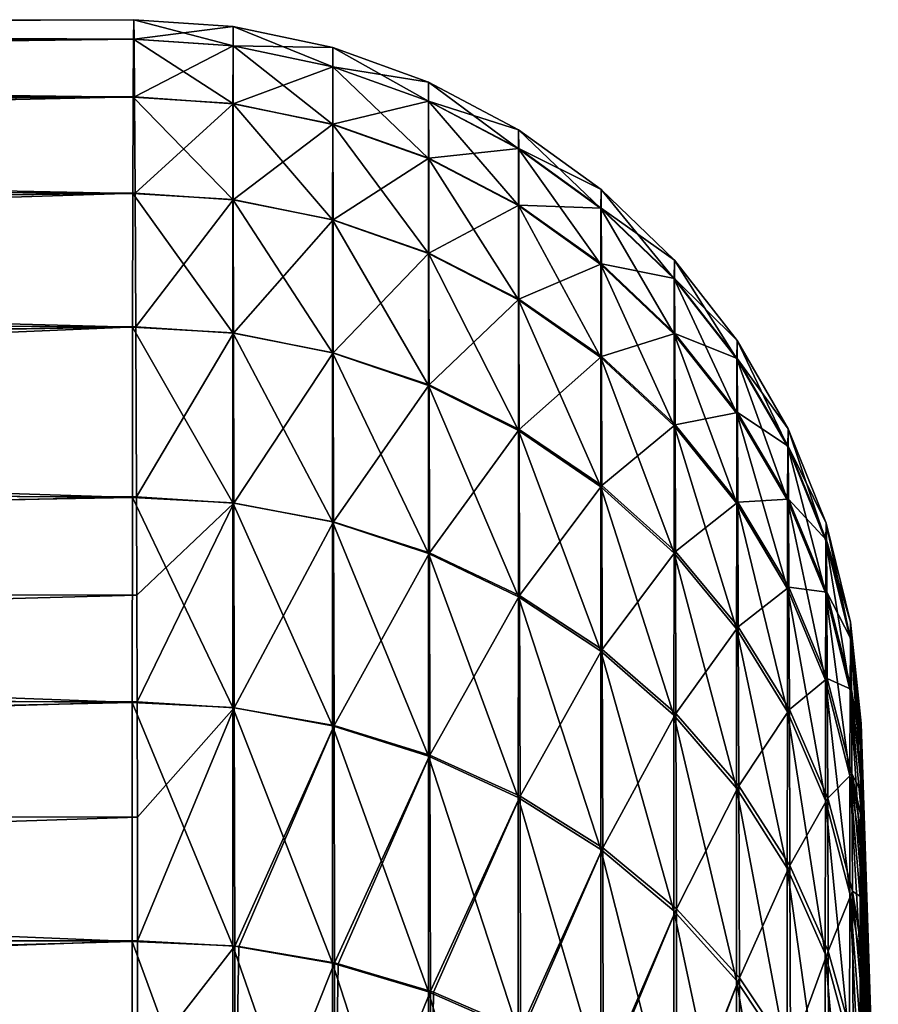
# Model space of a CAD drawing. Header units: metres. Extents: x -22 to 73, y -229 to 22.
# Tile 447 of 447: x 68.73 to 72.27, y 16.94 to 21. Entities that reach past the tile are written whole.
import ezdxf

# ---------------------------------------------------------------- set-up
doc = ezdxf.new("R2010")
doc.units = ezdxf.units.M
doc.layers.add('solid_509500_SW0001', color=7, linetype='CONTINUOUS')

msp = doc.modelspace()

# ---------------------------------------------------------------- linework, layer by layer
at = {"layer": 'solid_509500_SW0001'}
for points in [[(53.799999, 20.996801, 67.633499), (69.199005, 21, 67.996422), (69.197578, 20.919744, 66.165794)], [(53.799999, 20.945127, 69.517113), (69.200699, 20.920357, 69.827202), (69.199005, 21, 67.996422)], [(53.799999, 20.992102, 68.57589), (53.799999, 20.945127, 69.517113), (69.199005, 21, 67.996422)], [(53.799999, 20.996801, 67.633499), (53.799999, 20.992102, 68.57589), (69.199005, 21, 67.996422)], [(53.799999, 20.959217, 66.691849), (53.799999, 20.996801, 67.633499), (69.197578, 20.919744, 66.165794)], [(69.608429, 20.892332, 66.176781), (69.197578, 20.919744, 66.165794), (69.199005, 21, 67.996422)], [(69.608574, 20.97191, 68.004471), (69.199005, 21, 67.996422), (69.200699, 20.920357, 69.827202)], [(69.608429, 20.892332, 66.176781), (69.199005, 21, 67.996422), (69.608574, 20.97191, 68.004471)], [(53.799999, 20.879421, 65.752838), (53.799999, 20.959217, 66.691849), (69.197578, 20.919744, 66.165794)], [(69.608574, 20.97191, 68.004471), (69.200699, 20.920357, 69.827202), (69.608788, 20.891941, 69.832047)], [(69.608429, 20.892332, 66.176781), (69.608574, 20.97191, 68.004471), (70.019363, 20.806147, 66.18396)], [(69.608574, 20.97191, 68.004471), (70.019539, 20.885607, 68.004044), (70.019363, 20.806147, 66.18396)], [(69.608574, 20.97191, 68.004471), (69.608788, 20.891941, 69.832047), (70.019539, 20.885607, 68.004044)], [(53.799999, 20.945127, 69.517113), (53.799999, 20.855972, 70.455284), (69.200699, 20.920357, 69.827202)], [(53.799999, 20.724815, 71.388512), (69.202698, 20.681398, 71.644135), (69.200699, 20.920357, 69.827202)], [(53.799999, 20.855972, 70.455284), (53.799999, 20.724815, 71.388512), (69.200699, 20.920357, 69.827202)], [(53.799999, 20.879421, 65.752838), (69.197578, 20.919744, 66.165794), (69.196388, 20.680229, 64.349236)], [(69.608337, 20.653782, 64.362892), (69.196388, 20.680229, 64.349236), (69.197578, 20.919744, 66.165794)], [(69.608337, 20.653782, 64.362892), (69.197578, 20.919744, 66.165794), (69.608429, 20.892332, 66.176781)], [(69.608788, 20.891941, 69.832047), (69.200699, 20.920357, 69.827202), (69.202698, 20.681398, 71.644135)], [(53.799999, 20.75758, 64.818344), (53.799999, 20.879421, 65.752838), (69.196388, 20.680229, 64.349236)], [(69.608788, 20.891941, 69.832047), (69.202698, 20.681398, 71.644135), (69.609116, 20.653049, 71.645653)], [(69.608337, 20.653782, 64.362892), (69.608429, 20.892332, 66.176781), (70.019241, 20.568411, 64.37764)], [(69.608429, 20.892332, 66.176781), (70.019363, 20.806147, 66.18396), (70.019241, 20.568411, 64.37764)], [(69.608788, 20.891941, 69.832047), (70.019798, 20.806215, 69.824043), (70.019539, 20.885607, 68.004044)], [(69.608788, 20.891941, 69.832047), (69.609116, 20.653049, 71.645653), (70.019798, 20.806215, 69.824043)], [(70.019363, 20.806147, 66.18396), (70.019539, 20.885607, 68.004044), (70.4142, 20.663645, 66.19606)], [(70.019539, 20.885607, 68.004044), (70.414429, 20.742765, 68.003616), (70.4142, 20.663645, 66.19606)], [(70.019539, 20.885607, 68.004044), (70.019798, 20.806215, 69.824043), (70.414429, 20.742765, 68.003616)], [(69.609116, 20.653049, 71.645653), (70.020164, 20.56859, 71.630165), (70.019798, 20.806215, 69.824043)], [(70.019241, 20.568411, 64.37764), (70.019363, 20.806147, 66.18396), (70.414024, 20.42737, 64.402199)], [(70.019363, 20.806147, 66.18396), (70.4142, 20.663645, 66.19606), (70.414024, 20.42737, 64.402199)], [(70.019798, 20.806215, 69.824043), (70.414749, 20.664156, 69.811119), (70.414429, 20.742765, 68.003616)], [(70.019798, 20.806215, 69.824043), (70.020164, 20.56859, 71.630165), (70.414749, 20.664156, 69.811119)], [(53.799999, 20.593933, 63.890266), (53.799999, 20.75758, 64.818344), (69.196388, 20.680229, 64.349236)], [(53.799999, 20.724815, 71.388512), (53.799999, 20.551922, 72.314919), (69.202698, 20.681398, 71.644135)], [(70.4142, 20.663645, 66.19606), (70.414429, 20.742765, 68.003616), (70.785187, 20.467615, 66.212852)], [(70.414429, 20.742765, 68.003616), (70.785507, 20.546181, 68.003204), (70.785187, 20.467615, 66.212852)], [(70.414429, 20.742765, 68.003616), (70.414749, 20.664156, 69.811119), (70.785507, 20.546181, 68.003204)], [(53.799999, 20.337639, 73.232628), (69.205025, 20.284945, 73.433327), (69.202698, 20.681398, 71.644135)], [(53.799999, 20.551922, 72.314919), (53.799999, 20.337639, 73.232628), (69.202698, 20.681398, 71.644135)], [(53.799999, 20.593933, 63.890266), (69.196388, 20.680229, 64.349236), (69.195404, 20.2833, 62.560539)], [(69.608269, 20.258062, 62.576637), (69.195404, 20.2833, 62.560539), (69.196388, 20.680229, 64.349236)], [(69.608269, 20.258062, 62.576637), (69.196388, 20.680229, 64.349236), (69.608337, 20.653782, 64.362892)], [(69.609116, 20.653049, 71.645653), (69.202698, 20.681398, 71.644135), (69.205025, 20.284945, 73.433327)], [(69.609116, 20.653049, 71.645653), (69.205025, 20.284945, 73.433327), (69.609612, 20.257059, 73.431511)], [(69.608269, 20.258062, 62.576637), (69.608337, 20.653782, 64.362892), (70.01915, 20.174191, 62.598846)], [(69.608337, 20.653782, 64.362892), (70.019241, 20.568411, 64.37764), (70.01915, 20.174191, 62.598846)], [(69.609116, 20.653049, 71.645653), (69.609612, 20.257059, 73.431511), (70.020164, 20.56859, 71.630165)], [(70.020164, 20.56859, 71.630165), (70.415199, 20.428434, 71.604866), (70.414749, 20.664156, 69.811119)], [(70.414024, 20.42737, 64.402199), (70.4142, 20.663645, 66.19606), (70.784943, 20.233421, 64.436089)], [(70.4142, 20.663645, 66.19606), (70.785187, 20.467615, 66.212852), (70.784943, 20.233421, 64.436089)], [(70.414749, 20.664156, 69.811119), (70.785919, 20.46855, 69.793526), (70.785507, 20.546181, 68.003204)], [(70.414749, 20.664156, 69.811119), (70.415199, 20.428434, 71.604866), (70.785919, 20.46855, 69.793526)], [(53.799999, 20.388813, 62.970459), (53.799999, 20.593933, 63.890266), (69.195404, 20.2833, 62.560539)], [(69.609612, 20.257059, 73.431511), (70.020706, 20.17454, 73.408707), (70.020164, 20.56859, 71.630165)], [(70.01915, 20.174191, 62.598846), (70.019241, 20.568411, 64.37764), (70.413895, 20.035717, 62.635685)], [(70.019241, 20.568411, 64.37764), (70.414024, 20.42737, 64.402199), (70.413895, 20.035717, 62.635685)], [(70.020164, 20.56859, 71.630165), (70.020706, 20.17454, 73.408707), (70.415199, 20.428434, 71.604866)], [(70.785187, 20.467615, 66.212852), (70.785507, 20.546181, 68.003204), (71.125076, 20.221901, 66.234009)], [(70.785507, 20.546181, 68.003204), (71.125496, 20.299709, 68.002808), (71.125076, 20.221901, 66.234009)], [(70.785507, 20.546181, 68.003204), (70.785919, 20.46855, 69.793526), (71.125496, 20.299709, 68.002808)], [(70.415199, 20.428434, 71.604866), (70.786476, 20.235327, 71.570259), (70.785919, 20.46855, 69.793526)], [(70.784943, 20.233421, 64.436089), (70.785187, 20.467615, 66.212852), (71.124741, 19.990368, 64.478645)], [(70.785187, 20.467615, 66.212852), (71.125076, 20.221901, 66.234009), (71.124741, 19.990368, 64.478645)], [(70.785919, 20.46855, 69.793526), (71.12603, 20.223228, 69.771606), (71.125496, 20.299709, 68.002808)], [(70.785919, 20.46855, 69.793526), (70.786476, 20.235327, 71.570259), (71.12603, 20.223228, 69.771606)], [(70.020706, 20.17454, 73.408707), (70.415825, 20.03738, 73.371269), (70.415199, 20.428434, 71.604866)], [(70.413895, 20.035717, 62.635685), (70.414024, 20.42737, 64.402199), (70.78476, 19.84536, 62.686424)], [(70.414024, 20.42737, 64.402199), (70.784943, 20.233421, 64.436089), (70.78476, 19.84536, 62.686424)], [(70.415199, 20.428434, 71.604866), (70.415825, 20.03738, 73.371269), (70.786476, 20.235327, 71.570259)], [(53.799999, 20.142633, 62.060783), (53.799999, 20.388813, 62.970459), (69.195404, 20.2833, 62.560539)], [(53.799999, 20.337639, 73.232628), (53.799999, 20.082399, 74.139809), (69.205025, 20.284945, 73.433327)], [(71.125076, 20.221901, 66.234009), (71.125496, 20.299709, 68.002808), (71.427193, 19.931316, 66.259117)], [(71.125496, 20.299709, 68.002808), (71.427742, 20.008179, 68.002441), (71.427193, 19.931316, 66.259117)], [(71.125496, 20.299709, 68.002808), (71.12603, 20.223228, 69.771606), (71.427742, 20.008179, 68.002441)], [(53.799999, 19.786716, 75.034615), (69.207703, 19.734011, 75.181145), (69.205025, 20.284945, 73.433327)], [(53.799999, 20.082399, 74.139809), (53.799999, 19.786716, 75.034615), (69.205025, 20.284945, 73.433327)], [(53.799999, 20.142633, 62.060783), (69.195404, 20.2833, 62.560539), (69.194595, 19.731981, 60.813282)], [(69.608223, 19.70817, 60.831635), (69.194595, 19.731981, 60.813282), (69.195404, 20.2833, 62.560539)], [(69.608223, 19.70817, 60.831635), (69.195404, 20.2833, 62.560539), (69.608269, 20.258062, 62.576637)], [(69.609612, 20.257059, 73.431511), (69.205025, 20.284945, 73.433327), (69.207703, 19.734011, 75.181145)], [(69.609612, 20.257059, 73.431511), (69.207703, 19.734011, 75.181145), (69.61039, 19.706978, 75.176041)], [(69.608223, 19.70817, 60.831635), (69.608269, 20.258062, 62.576637), (70.019089, 19.626469, 60.861149)], [(69.608269, 20.258062, 62.576637), (70.01915, 20.174191, 62.598846), (70.019089, 19.626469, 60.861149)], [(69.609612, 20.257059, 73.431511), (69.61039, 19.706978, 75.176041), (70.020706, 20.17454, 73.408707)], [(70.415825, 20.03738, 73.371269), (70.787216, 19.84827, 73.319946), (70.786476, 20.235327, 71.570259)], [(70.78476, 19.84536, 62.686424), (70.784943, 20.233421, 64.436089), (71.124481, 19.606844, 62.750076)], [(70.784943, 20.233421, 64.436089), (71.124741, 19.990368, 64.478645), (71.124481, 19.606844, 62.750076)], [(70.786476, 20.235327, 71.570259), (71.126717, 19.993053, 71.527008), (71.12603, 20.223228, 69.771606)], [(70.786476, 20.235327, 71.570259), (70.787216, 19.84827, 73.319946), (71.126717, 19.993053, 71.527008)], [(71.124741, 19.990368, 64.478645), (71.125076, 20.221901, 66.234009), (71.426758, 19.702969, 64.529045)], [(71.125076, 20.221901, 66.234009), (71.427193, 19.931316, 66.259117), (71.426758, 19.702969, 64.529045)], [(71.12603, 20.223228, 69.771606), (71.428421, 19.932999, 69.745796), (71.427742, 20.008179, 68.002441)], [(71.12603, 20.223228, 69.771606), (71.126717, 19.993053, 71.527008), (71.428421, 19.932999, 69.745796)], [(53.799999, 19.85589, 61.163067), (53.799999, 20.142633, 62.060783), (69.194595, 19.731981, 60.813282)], [(69.61039, 19.706978, 75.176041), (70.021538, 19.627039, 75.146133), (70.020706, 20.17454, 73.408707)], [(70.019089, 19.626469, 60.861149), (70.01915, 20.174191, 62.598846), (70.413795, 19.491652, 60.909988)], [(70.01915, 20.174191, 62.598846), (70.413895, 20.035717, 62.635685), (70.413795, 19.491652, 60.909988)], [(70.020706, 20.17454, 73.408707), (70.021538, 19.627039, 75.146133), (70.415825, 20.03738, 73.371269)], [(70.021538, 19.627039, 75.146133), (70.41674, 19.493933, 75.096901), (70.415825, 20.03738, 73.371269)], [(70.413795, 19.491652, 60.909988), (70.413895, 20.035717, 62.635685), (70.784615, 19.30636, 60.9772)], [(70.413895, 20.035717, 62.635685), (70.78476, 19.84536, 62.686424), (70.784615, 19.30636, 60.9772)], [(70.415825, 20.03738, 73.371269), (70.41674, 19.493933, 75.096901), (70.787216, 19.84827, 73.319946)], [(70.787216, 19.84827, 73.319946), (71.127617, 19.610912, 73.25573), (71.126717, 19.993053, 71.527008)], [(71.124481, 19.606844, 62.750076), (71.124741, 19.990368, 64.478645), (71.426407, 19.324846, 62.82539)], [(71.124741, 19.990368, 64.478645), (71.426758, 19.702969, 64.529045), (71.426407, 19.324846, 62.82539)], [(71.126717, 19.993053, 71.527008), (71.429268, 19.70636, 71.475975), (71.428421, 19.932999, 69.745796)], [(71.126717, 19.993053, 71.527008), (71.127617, 19.610912, 73.25573), (71.429268, 19.70636, 71.475975)], [(71.427193, 19.931316, 66.259117), (71.427742, 20.008179, 68.002441), (71.685623, 19.601555, 66.287674)], [(71.427742, 20.008179, 68.002441), (71.686317, 19.677299, 68.002113), (71.685623, 19.601555, 66.287674)], [(71.427742, 20.008179, 68.002441), (71.428421, 19.932999, 69.745796), (71.686317, 19.677299, 68.002113)], [(71.426758, 19.702969, 64.529045), (71.427193, 19.931316, 66.259117), (71.685066, 19.376858, 64.586281)], [(71.427193, 19.931316, 66.259117), (71.685623, 19.601555, 66.287674), (71.685066, 19.376858, 64.586281)], [(71.428421, 19.932999, 69.745796), (71.687157, 19.603544, 69.716599), (71.686317, 19.677299, 68.002113)], [(71.428421, 19.932999, 69.745796), (71.429268, 19.70636, 71.475975), (71.687157, 19.603544, 69.716599)], [(53.799999, 19.52916, 60.279121), (53.799999, 19.85589, 61.163067), (69.194595, 19.731981, 60.813282)], [(70.41674, 19.493933, 75.096901), (70.788254, 19.310266, 75.029297), (70.787216, 19.84827, 73.319946)], [(70.784615, 19.30636, 60.9772), (70.78476, 19.84536, 62.686424), (71.124275, 19.074226, 61.061462)], [(70.78476, 19.84536, 62.686424), (71.124481, 19.606844, 62.750076), (71.124275, 19.074226, 61.061462)], [(70.787216, 19.84827, 73.319946), (70.788254, 19.310266, 75.029297), (71.127617, 19.610912, 73.25573)], [(53.799999, 19.786716, 75.034615), (53.799999, 19.451185, 75.91526), (69.207703, 19.734011, 75.181145)], [(53.799999, 19.076483, 76.779968), (69.21067, 19.032829, 76.874199), (69.207703, 19.734011, 75.181145)], [(53.799999, 19.451185, 75.91526), (53.799999, 19.076483, 76.779968), (69.207703, 19.734011, 75.181145)], [(53.799999, 19.52916, 60.279121), (69.194595, 19.731981, 60.813282), (69.193947, 19.030495, 59.120796)], [(69.608185, 19.008276, 59.141148), (69.193947, 19.030495, 59.120796), (69.194595, 19.731981, 60.813282)], [(69.608185, 19.008276, 59.141148), (69.194595, 19.731981, 60.813282), (69.608223, 19.70817, 60.831635)], [(69.61039, 19.706978, 75.176041), (69.207703, 19.734011, 75.181145), (69.21067, 19.032829, 76.874199)], [(69.61039, 19.706978, 75.176041), (69.21067, 19.032829, 76.874199), (69.611649, 19.006975, 76.865944)], [(69.608185, 19.008276, 59.141148), (69.608223, 19.70817, 60.831635), (70.019035, 18.929394, 59.177742)], [(69.608223, 19.70817, 60.831635), (70.019089, 19.626469, 60.861149), (70.019035, 18.929394, 59.177742)], [(69.61039, 19.706978, 75.176041), (69.611649, 19.006975, 76.865944), (70.021538, 19.627039, 75.146133)], [(71.127617, 19.610912, 73.25573), (71.430344, 19.32996, 73.179893), (71.429268, 19.70636, 71.475975)], [(71.426407, 19.324846, 62.82539), (71.426758, 19.702969, 64.529045), (71.684616, 19.00489, 62.910889)], [(71.426758, 19.702969, 64.529045), (71.685066, 19.376858, 64.586281), (71.684616, 19.00489, 62.910889)], [(71.429268, 19.70636, 71.475975), (71.688194, 19.380863, 71.418144), (71.687157, 19.603544, 69.716599)], [(71.429268, 19.70636, 71.475975), (71.430344, 19.32996, 73.179893), (71.688194, 19.380863, 71.418144)], [(71.685623, 19.601555, 66.287674), (71.686317, 19.677299, 68.002113), (71.895309, 19.239077, 66.319122)], [(71.686317, 19.677299, 68.002113), (71.896156, 19.313557, 68.001816), (71.895309, 19.239077, 66.319122)], [(71.686317, 19.677299, 68.002113), (71.687157, 19.603544, 69.716599), (71.896156, 19.313557, 68.001816)], [(69.611649, 19.006975, 76.865944), (70.022842, 18.930182, 76.829247), (70.021538, 19.627039, 75.146133)], [(70.019035, 18.929394, 59.177742), (70.019089, 19.626469, 60.861149), (70.413719, 18.799286, 59.238216)], [(70.019089, 19.626469, 60.861149), (70.413795, 19.491652, 60.909988), (70.413719, 18.799286, 59.238216)], [(70.021538, 19.627039, 75.146133), (70.022842, 18.930182, 76.829247), (70.41674, 19.493933, 75.096901)], [(70.788254, 19.310266, 75.029297), (71.128807, 19.079641, 74.944656), (71.127617, 19.610912, 73.25573)], [(71.127617, 19.610912, 73.25573), (71.128807, 19.079641, 74.944656), (71.430344, 19.32996, 73.179893)], [(71.124275, 19.074226, 61.061462), (71.124481, 19.606844, 62.750076), (71.426125, 18.799801, 61.161125)], [(71.124481, 19.606844, 62.750076), (71.426407, 19.324846, 62.82539), (71.426125, 18.799801, 61.161125)], [(71.685066, 19.376858, 64.586281), (71.685623, 19.601555, 66.287674), (71.894615, 19.018425, 64.649254)], [(71.685623, 19.601555, 66.287674), (71.895309, 19.239077, 66.319122), (71.894615, 19.018425, 64.649254)], [(71.687157, 19.603544, 69.716599), (71.897179, 19.241323, 69.684578), (71.896156, 19.313557, 68.001816)], [(71.687157, 19.603544, 69.716599), (71.688194, 19.380863, 71.418144), (71.897179, 19.241323, 69.684578)], [(53.799999, 19.163097, 59.410725), (53.799999, 19.52916, 60.279121), (69.193947, 19.030495, 59.120796)], [(70.022842, 18.930182, 76.829247), (70.418121, 18.802101, 76.768646), (70.41674, 19.493933, 75.096901)], [(70.413719, 18.799286, 59.238216), (70.413795, 19.491652, 60.909988), (70.7845, 18.620499, 59.321388)], [(70.413795, 19.491652, 60.909988), (70.784615, 19.30636, 60.9772), (70.7845, 18.620499, 59.321388)], [(70.41674, 19.493933, 75.096901), (70.418121, 18.802101, 76.768646), (70.788254, 19.310266, 75.029297)], [(71.430344, 19.32996, 73.179893), (71.689468, 19.010914, 73.09391), (71.688194, 19.380863, 71.418144)], [(71.684616, 19.00489, 62.910889), (71.685066, 19.376858, 64.586281), (71.894043, 18.653248, 63.004902)], [(71.685066, 19.376858, 64.586281), (71.894615, 19.018425, 64.649254), (71.894043, 18.653248, 63.004902)], [(71.688194, 19.380863, 71.418144), (71.898422, 19.02294, 71.354668), (71.897179, 19.241323, 69.684578)], [(71.688194, 19.380863, 71.418144), (71.689468, 19.010914, 73.09391), (71.898422, 19.02294, 71.354668)], [(71.128807, 19.079641, 74.944656), (71.431717, 18.806574, 74.844627), (71.430344, 19.32996, 73.179893)], [(71.426125, 18.799801, 61.161125), (71.426407, 19.324846, 62.82539), (71.68425, 18.488457, 61.274239)], [(71.426407, 19.324846, 62.82539), (71.684616, 19.00489, 62.910889), (71.68425, 18.488457, 61.274239)], [(71.430344, 19.32996, 73.179893), (71.431717, 18.806574, 74.844627), (71.689468, 19.010914, 73.09391)], [(70.418121, 18.802101, 76.768646), (70.789749, 18.62524, 76.685349), (70.788254, 19.310266, 75.029297)], [(70.7845, 18.620499, 59.321388), (70.784615, 19.30636, 60.9772), (71.124115, 18.39654, 59.425625)], [(70.784615, 19.30636, 60.9772), (71.124275, 19.074226, 61.061462), (71.124115, 18.39654, 59.425625)], [(70.788254, 19.310266, 75.029297), (70.789749, 18.62524, 76.685349), (71.128807, 19.079641, 74.944656)], [(71.895309, 19.239077, 66.319122), (71.896156, 19.313557, 68.001816), (72.052132, 18.850986, 66.352852)], [(71.896156, 19.313557, 68.001816), (72.053146, 18.924076, 68.001572), (72.052132, 18.850986, 66.352852)], [(71.896156, 19.313557, 68.001816), (71.897179, 19.241323, 69.684578), (72.053146, 18.924076, 68.001572)], [(71.894615, 19.018425, 64.649254), (71.895309, 19.239077, 66.319122), (72.051292, 18.634691, 64.716713)], [(71.895309, 19.239077, 66.319122), (72.052132, 18.850986, 66.352852), (72.051292, 18.634691, 64.716713)], [(71.897179, 19.241323, 69.684578), (72.054367, 18.853434, 69.650368), (72.053146, 18.924076, 68.001572)], [(71.897179, 19.241323, 69.684578), (71.898422, 19.02294, 71.354668), (72.054367, 18.853434, 69.650368)], [(53.799999, 18.758446, 58.559624), (53.799999, 19.163097, 59.410725), (69.193947, 19.030495, 59.120796)], [(53.799999, 19.076483, 76.779968), (53.799999, 18.663363, 77.626991), (69.21067, 19.032829, 76.874199)], [(70.789749, 18.62524, 76.685349), (71.13044, 18.403067, 76.580971), (71.128807, 19.079641, 74.944656)], [(71.124115, 18.39654, 59.425625), (71.124275, 19.074226, 61.061462), (71.425903, 18.131796, 59.548885)], [(71.124275, 19.074226, 61.061462), (71.426125, 18.799801, 61.161125), (71.425903, 18.131796, 59.548885)], [(71.128807, 19.079641, 74.944656), (71.13044, 18.403067, 76.580971), (71.431717, 18.806574, 74.844627)], [(53.799999, 18.663363, 77.626991), (69.212181, 18.627522, 77.696152), (69.21067, 19.032829, 76.874199)], [(53.799999, 18.758446, 58.559624), (69.193947, 19.030495, 59.120796), (69.193428, 18.184229, 57.49601)], [(69.608162, 18.163664, 57.518005), (69.193428, 18.184229, 57.49601), (69.193947, 19.030495, 59.120796)], [(69.608162, 18.163664, 57.518005), (69.193947, 19.030495, 59.120796), (69.608185, 19.008276, 59.141148)], [(69.611649, 19.006975, 76.865944), (69.21067, 19.032829, 76.874199), (69.212181, 18.627522, 77.696152)], [(69.611649, 19.006975, 76.865944), (69.212181, 18.627522, 77.696152), (69.2136, 18.186735, 78.499649)], [(69.611649, 19.006975, 76.865944), (69.2136, 18.186735, 78.499649), (69.613739, 18.162436, 78.488129)], [(69.608162, 18.163664, 57.518005), (69.608185, 19.008276, 59.141148), (70.019005, 18.08823, 57.561401)], [(69.608185, 19.008276, 59.141148), (70.019035, 18.929394, 59.177742), (70.019005, 18.08823, 57.561401)], [(69.611649, 19.006975, 76.865944), (69.613739, 18.162436, 78.488129), (70.022842, 18.930182, 76.829247)], [(71.431717, 18.806574, 74.844627), (71.691055, 18.496416, 74.731178), (71.689468, 19.010914, 73.09391)], [(71.68425, 18.488457, 61.274239), (71.684616, 19.00489, 62.910889), (71.893585, 18.146299, 61.398586)], [(71.684616, 19.00489, 62.910889), (71.894043, 18.653248, 63.004902), (71.893585, 18.146299, 61.398586)], [(71.689468, 19.010914, 73.09391), (71.899925, 18.660028, 72.999466), (71.898422, 19.02294, 71.354668)], [(71.689468, 19.010914, 73.09391), (71.691055, 18.496416, 74.731178), (71.899925, 18.660028, 72.999466)], [(71.894043, 18.653248, 63.004902), (71.894615, 19.018425, 64.649254), (72.050598, 18.276808, 63.105583)], [(71.894615, 19.018425, 64.649254), (72.051292, 18.634691, 64.716713), (72.050598, 18.276808, 63.105583)], [(71.898422, 19.02294, 71.354668), (72.055832, 18.639605, 71.286766), (72.054367, 18.853434, 69.650368)], [(71.898422, 19.02294, 71.354668), (71.899925, 18.660028, 72.999466), (72.055832, 18.639605, 71.286766)], [(69.613739, 18.162436, 78.488129), (70.024956, 18.089176, 78.44503), (70.022842, 18.930182, 76.829247)], [(70.019005, 18.08823, 57.561401), (70.019035, 18.929394, 59.177742), (70.413666, 17.963846, 57.633049)], [(70.019035, 18.929394, 59.177742), (70.413719, 18.799286, 59.238216), (70.413666, 17.963846, 57.633049)], [(70.022842, 18.930182, 76.829247), (70.024956, 18.089176, 78.44503), (70.418121, 18.802101, 76.768646)], [(72.052132, 18.850986, 66.352852), (72.053146, 18.924076, 68.001572), (72.153023, 18.444887, 66.388199)], [(72.053146, 18.924076, 68.001572), (72.154221, 18.516489, 68.001381), (72.153023, 18.444887, 66.388199)], [(72.053146, 18.924076, 68.001572), (72.054367, 18.853434, 69.650368), (72.154221, 18.516489, 68.001381)], [(72.051292, 18.634691, 64.716713), (72.052132, 18.850986, 66.352852), (72.152023, 18.233179, 64.787338)], [(72.052132, 18.850986, 66.352852), (72.153023, 18.444887, 66.388199), (72.152023, 18.233179, 64.787338)], [(72.054367, 18.853434, 69.650368), (72.155647, 18.447472, 69.614639), (72.154221, 18.516489, 68.001381)], [(72.054367, 18.853434, 69.650368), (72.055832, 18.639605, 71.286766), (72.155647, 18.447472, 69.614639)], [(70.024956, 18.089176, 78.44503), (70.420273, 17.966902, 78.373657), (70.418121, 18.802101, 76.768646)], [(70.413666, 17.963846, 57.633049), (70.413719, 18.799286, 59.238216), (70.784416, 17.79295, 57.731548)], [(70.413719, 18.799286, 59.238216), (70.7845, 18.620499, 59.321388), (70.784416, 17.79295, 57.731548)], [(70.418121, 18.802101, 76.768646), (70.420273, 17.966902, 78.373657), (70.789749, 18.62524, 76.685349)], [(71.13044, 18.403067, 76.580971), (71.433517, 18.139933, 76.457573), (71.431717, 18.806574, 74.844627)], [(71.425903, 18.131796, 59.548885), (71.426125, 18.799801, 61.161125), (71.68396, 17.831453, 59.688751)], [(71.426125, 18.799801, 61.161125), (71.68425, 18.488457, 61.274239), (71.68396, 17.831453, 59.688751)], [(71.431717, 18.806574, 74.844627), (71.433517, 18.139933, 76.457573), (71.691055, 18.496416, 74.731178)], [(53.799999, 18.316017, 57.727535), (53.799999, 18.758446, 58.559624), (69.193428, 18.184229, 57.49601)], [(53.799999, 18.663363, 77.626991), (53.799999, 18.212656, 78.45462), (69.212181, 18.627522, 77.696152)], [(71.691055, 18.496416, 74.731178), (71.901741, 18.155241, 74.606522), (71.899925, 18.660028, 72.999466)], [(71.893585, 18.146299, 61.398586), (71.894043, 18.653248, 63.004902), (72.050034, 17.780029, 61.531727)], [(71.894043, 18.653248, 63.004902), (72.050598, 18.276808, 63.105583), (72.050034, 17.780029, 61.531727)], [(71.899925, 18.660028, 72.999466), (72.057579, 18.284176, 72.898415), (72.055832, 18.639605, 71.286766)], [(71.899925, 18.660028, 72.999466), (71.901741, 18.155241, 74.606522), (72.057579, 18.284176, 72.898415)], [(72.050598, 18.276808, 63.105583), (72.051292, 18.634691, 64.716713), (72.151207, 17.882946, 63.21096)], [(72.051292, 18.634691, 64.716713), (72.152023, 18.233179, 64.787338), (72.151207, 17.882946, 63.21096)], [(72.055832, 18.639605, 71.286766), (72.157341, 18.238365, 71.21579), (72.155647, 18.447472, 69.614639)], [(72.055832, 18.639605, 71.286766), (72.057579, 18.284176, 72.898415), (72.157341, 18.238365, 71.21579)], [(53.799999, 18.212656, 78.45462), (69.2136, 18.186735, 78.499649), (69.212181, 18.627522, 77.696152)], [(70.420273, 17.966902, 78.373657), (70.791946, 17.798014, 78.275414), (70.789749, 18.62524, 76.685349)], [(70.784416, 17.79295, 57.731548), (70.7845, 18.620499, 59.321388), (71.123993, 17.57889, 57.854961)], [(70.7845, 18.620499, 59.321388), (71.124115, 18.39654, 59.425625), (71.123993, 17.57889, 57.854961)], [(70.789749, 18.62524, 76.685349), (70.791946, 17.798014, 78.275414), (71.13044, 18.403067, 76.580971)], [(72.153023, 18.444887, 66.388199), (72.154221, 18.516489, 68.001381), (72.196457, 18.070065, 66.989555)], [(72.154221, 18.516489, 68.001381), (72.19799, 18.088894, 68.625267), (72.197266, 18.098703, 67.889908)], [(72.154221, 18.516489, 68.001381), (72.155647, 18.447472, 69.614639), (72.19799, 18.088894, 68.625267)], [(72.154221, 18.516489, 68.001381), (72.197266, 18.098703, 67.889908), (72.197189, 18.097958, 67.809532)], [(72.154221, 18.516489, 68.001381), (72.197189, 18.097958, 67.809532), (72.196457, 18.070065, 66.989555)], [(71.433517, 18.139933, 76.457573), (71.693047, 17.840992, 76.317558), (71.691055, 18.496416, 74.731178)], [(71.68396, 17.831453, 59.688751), (71.68425, 18.488457, 61.274239), (71.893219, 17.501398, 59.842484)], [(71.68425, 18.488457, 61.274239), (71.893585, 18.146299, 61.398586), (71.893219, 17.501398, 59.842484)], [(71.691055, 18.496416, 74.731178), (71.693047, 17.840992, 76.317558), (71.901741, 18.155241, 74.606522)], [(72.152023, 18.233179, 64.787338), (72.153023, 18.444887, 66.388199), (72.195183, 17.903496, 65.360344)], [(72.153023, 18.444887, 66.388199), (72.196457, 18.070065, 66.989555), (72.195793, 18.005213, 66.173271)], [(72.153023, 18.444887, 66.388199), (72.195793, 18.005213, 66.173271), (72.195183, 17.903496, 65.360344)], [(72.155647, 18.447472, 69.614639), (72.1996, 17.980906, 70.084198), (72.198807, 18.046753, 69.394348)], [(72.155647, 18.447472, 69.614639), (72.157341, 18.238365, 71.21579), (72.1996, 17.980906, 70.084198)], [(72.155647, 18.447472, 69.614639), (72.198807, 18.046753, 69.394348), (72.19799, 18.088894, 68.625267)], [(70.791946, 17.798014, 78.275414), (71.132698, 17.585815, 78.152214), (71.13044, 18.403067, 76.580971)], [(71.123993, 17.57889, 57.854961), (71.124115, 18.39654, 59.425625), (71.425735, 17.325861, 58.000881)], [(71.124115, 18.39654, 59.425625), (71.425903, 18.131796, 59.548885), (71.425735, 17.325861, 58.000881)], [(71.13044, 18.403067, 76.580971), (71.132698, 17.585815, 78.152214), (71.433517, 18.139933, 76.457573)], [(53.799999, 17.8367, 56.916134), (53.799999, 18.316017, 57.727535), (69.193428, 18.184229, 57.49601)], [(71.901741, 18.155241, 74.606522), (72.059647, 17.789736, 74.473106), (72.057579, 18.284176, 72.898415)], [(72.050034, 17.780029, 61.531727), (72.050598, 18.276808, 63.105583), (72.150536, 17.396826, 61.671055)], [(72.050598, 18.276808, 63.105583), (72.151207, 17.882946, 63.21096), (72.150536, 17.396826, 61.671055)], [(72.057579, 18.284176, 72.898415), (72.159348, 17.890722, 72.79274), (72.157341, 18.238365, 71.21579)], [(72.057579, 18.284176, 72.898415), (72.059647, 17.789736, 74.473106), (72.159348, 17.890722, 72.79274)], [(72.151207, 17.882946, 63.21096), (72.152023, 18.233179, 64.787338), (72.19413, 17.590572, 63.752987)], [(72.152023, 18.233179, 64.787338), (72.195183, 17.903496, 65.360344), (72.194633, 17.765198, 64.553108)], [(72.152023, 18.233179, 64.787338), (72.194633, 17.765198, 64.553108), (72.19413, 17.590572, 63.752987)], [(72.157341, 18.238365, 71.21579), (72.201111, 17.806673, 71.259857), (72.1996, 17.980906, 70.084198)], [(72.157341, 18.238365, 71.21579), (72.159348, 17.890722, 72.79274), (72.201111, 17.806673, 71.259857)], [(53.799999, 18.212656, 78.45462), (53.799999, 17.725273, 79.2612), (69.2136, 18.186735, 78.499649)], [(53.799999, 17.725273, 79.2612), (69.214699, 17.711315, 79.283142), (69.2136, 18.186735, 78.499649)], [(53.799999, 17.8367, 56.916134), (69.193428, 18.184229, 57.49601), (69.193031, 17.199686, 55.951317)], [(69.608147, 17.180725, 55.974556), (69.193031, 17.199686, 55.951317), (69.193428, 18.184229, 57.49601)], [(69.608147, 17.180725, 55.974556), (69.193428, 18.184229, 57.49601), (69.608162, 18.163664, 57.518005)], [(69.613739, 18.162436, 78.488129), (69.2136, 18.186735, 78.499649), (69.214699, 17.711315, 79.283142)], [(69.613739, 18.162436, 78.488129), (69.214699, 17.711315, 79.283142), (69.215134, 17.202192, 80.045105)], [(69.613739, 18.162436, 78.488129), (69.215134, 17.202192, 80.045105), (69.615631, 17.180197, 80.029701)], [(69.608147, 17.180725, 55.974556), (69.608162, 18.163664, 57.518005), (70.018982, 17.109333, 56.024418)], [(69.608162, 18.163664, 57.518005), (70.019005, 18.08823, 57.561401), (70.018982, 17.109333, 56.024418)], [(69.613739, 18.162436, 78.488129), (69.615631, 17.180197, 80.029701), (70.024956, 18.089176, 78.44503)], [(71.693047, 17.840992, 76.317558), (71.903938, 17.512104, 76.163681), (71.901741, 18.155241, 74.606522)], [(71.901741, 18.155241, 74.606522), (71.903938, 17.512104, 76.163681), (72.059647, 17.789736, 74.473106)], [(71.132698, 17.585815, 78.152214), (71.43586, 17.334467, 78.006477), (71.433517, 18.139933, 76.457573)], [(71.425735, 17.325861, 58.000881), (71.425903, 18.131796, 59.548885), (71.683739, 17.038822, 58.166439)], [(71.425903, 18.131796, 59.548885), (71.68396, 17.831453, 59.688751), (71.683739, 17.038822, 58.166439)], [(71.433517, 18.139933, 76.457573), (71.43586, 17.334467, 78.006477), (71.693047, 17.840992, 76.317558)], [(71.893219, 17.501398, 59.842484), (71.893585, 18.146299, 61.398586), (72.049583, 17.1481, 60.007072)], [(71.893585, 18.146299, 61.398586), (72.050034, 17.780029, 61.531727), (72.049583, 17.1481, 60.007072)], [(69.615631, 17.180197, 80.029701), (69.632294, 17.178318, 80.028389), (70.024956, 18.089176, 78.44503)], [(69.632294, 17.178318, 80.028389), (70.026833, 17.110533, 79.980927), (70.024956, 18.089176, 78.44503)], [(70.018982, 17.109333, 56.024418), (70.019005, 18.08823, 57.561401), (70.413628, 16.991642, 56.106689)], [(70.019005, 18.08823, 57.561401), (70.413666, 17.963846, 57.633049), (70.413628, 16.991642, 56.106689)], [(70.024956, 18.089176, 78.44503), (70.026833, 17.110533, 79.980927), (70.420273, 17.966902, 78.373657)], [(72.195793, 18.005213, 66.173271), (72.196457, 18.070065, 66.989555), (72.203423, 17.835608, 66.760765)], [(72.196457, 18.070065, 66.989555), (72.197189, 18.097958, 67.809532), (72.203423, 17.835608, 66.760765)], [(72.197189, 18.097958, 67.809532), (72.197266, 18.098703, 67.889908), (72.203423, 17.835608, 66.760765)], [(72.197266, 18.098703, 67.889908), (72.231079, 17.086031, 68.578041), (72.239471, 16.783203, 67.510162)], [(72.197266, 18.098703, 67.889908), (72.19799, 18.088894, 68.625267), (72.231079, 17.086031, 68.578041)], [(72.203423, 17.835608, 66.760765), (72.197266, 18.098703, 67.889908), (72.239471, 16.783203, 67.510162)], [(72.19799, 18.088894, 68.625267), (72.222061, 17.33744, 69.655403), (72.231079, 17.086031, 68.578041)], [(72.19799, 18.088894, 68.625267), (72.198807, 18.046753, 69.394348), (72.222061, 17.33744, 69.655403)], [(72.198807, 18.046753, 69.394348), (72.1996, 17.980906, 70.084198), (72.222061, 17.33744, 69.655403)], [(72.195183, 17.903496, 65.360344), (72.195793, 18.005213, 66.173271), (72.209099, 17.514389, 65.64502)], [(72.195793, 18.005213, 66.173271), (72.203423, 17.835608, 66.760765), (72.209099, 17.514389, 65.64502)], [(70.026833, 17.110533, 79.980927), (70.041351, 17.107157, 79.978561), (70.420273, 17.966902, 78.373657)], [(70.041351, 17.107157, 79.978561), (70.422127, 16.994524, 79.899696), (70.420273, 17.966902, 78.373657)], [(70.413628, 16.991642, 56.106689), (70.413666, 17.963846, 57.633049), (70.784363, 16.829956, 56.219761)], [(70.413666, 17.963846, 57.633049), (70.784416, 17.79295, 57.731548), (70.784363, 16.829956, 56.219761)], [(70.420273, 17.966902, 78.373657), (70.422127, 16.994524, 79.899696), (70.791946, 17.798014, 78.275414)], [(72.1996, 17.980906, 70.084198), (72.212425, 17.537636, 70.738808), (72.222061, 17.33744, 69.655403)], [(72.1996, 17.980906, 70.084198), (72.201111, 17.806673, 71.259857), (72.212425, 17.537636, 70.738808)], [(72.059647, 17.789736, 74.473106), (72.161682, 17.407061, 74.333549), (72.159348, 17.890722, 72.79274)], [(72.150536, 17.396826, 61.671055), (72.151207, 17.882946, 63.21096), (72.193275, 17.133852, 62.180641)], [(72.151207, 17.882946, 63.21096), (72.19413, 17.590572, 63.752987), (72.19368, 17.379976, 62.961613)], [(72.151207, 17.882946, 63.21096), (72.19368, 17.379976, 62.961613), (72.193275, 17.133852, 62.180641)], [(72.159348, 17.890722, 72.79274), (72.203857, 17.378139, 73.078041), (72.202522, 17.600727, 72.238121)], [(72.159348, 17.890722, 72.79274), (72.161682, 17.407061, 74.333549), (72.203857, 17.378139, 73.078041)], [(72.159348, 17.890722, 72.79274), (72.202522, 17.600727, 72.238121), (72.201927, 17.691259, 71.840385)], [(72.159348, 17.890722, 72.79274), (72.201927, 17.691259, 71.840385), (72.201111, 17.806673, 71.259857)], [(72.194633, 17.765198, 64.553108), (72.195183, 17.903496, 65.360344), (72.214317, 17.134483, 64.545906)], [(72.195183, 17.903496, 65.360344), (72.209099, 17.514389, 65.64502), (72.214317, 17.134483, 64.545906)], [(53.799999, 17.321465, 56.127052), (53.799999, 17.8367, 56.916134), (69.193031, 17.199686, 55.951317)], [(71.43586, 17.334467, 78.006477), (71.69548, 17.048891, 77.841057), (71.693047, 17.840992, 76.317558)], [(71.683739, 17.038822, 58.166439), (71.68396, 17.831453, 59.688751), (71.892937, 16.723398, 58.348392)], [(71.68396, 17.831453, 59.688751), (71.893219, 17.501398, 59.842484), (71.892937, 16.723398, 58.348392)], [(71.693047, 17.840992, 76.317558), (71.69548, 17.048891, 77.841057), (71.903938, 17.512104, 76.163681)], [(72.203423, 17.835608, 66.760765), (72.239471, 16.783203, 67.510162), (72.247246, 16.428957, 66.455193)], [(72.209099, 17.514389, 65.64502), (72.203423, 17.835608, 66.760765), (72.247246, 16.428957, 66.455193)], [(70.422127, 16.994524, 79.899696), (70.434357, 16.990093, 79.896591), (70.791946, 17.798014, 78.275414)], [(70.434357, 16.990093, 79.896591), (70.793777, 16.834438, 79.787598), (70.791946, 17.798014, 78.275414)], [(70.784363, 16.829956, 56.219761), (70.784416, 17.79295, 57.731548), (71.123901, 16.627445, 56.361412)], [(70.784416, 17.79295, 57.731548), (71.123993, 17.57889, 57.854961), (71.123901, 16.627445, 56.361412)], [(70.791946, 17.798014, 78.275414), (70.793777, 16.834438, 79.787598), (71.132698, 17.585815, 78.152214)], [(71.903938, 17.512104, 76.163681), (72.062065, 17.15971, 75.998947), (72.059647, 17.789736, 74.473106)], [(72.059647, 17.789736, 74.473106), (72.062065, 17.15971, 75.998947), (72.161682, 17.407061, 74.333549)], [(72.201111, 17.806673, 71.259857), (72.201927, 17.691259, 71.840385), (72.212425, 17.537636, 70.738808)], [(72.049583, 17.1481, 60.007072), (72.050034, 17.780029, 61.531727), (72.149994, 16.778479, 60.179291)], [(72.050034, 17.780029, 61.531727), (72.150536, 17.396826, 61.671055), (72.149994, 16.778479, 60.179291)], [(72.19413, 17.590572, 63.752987), (72.194633, 17.765198, 64.553108), (72.214317, 17.134483, 64.545906)], [(53.799999, 17.725273, 79.2612), (53.799999, 17.202192, 80.045105), (69.214699, 17.711315, 79.283142)], [(53.799999, 17.202192, 80.045105), (69.215134, 17.202192, 80.045105), (69.214699, 17.711315, 79.283142)], [(72.201927, 17.691259, 71.840385), (72.202522, 17.600727, 72.238121), (72.232841, 16.775553, 71.824829)], [(72.212425, 17.537636, 70.738808), (72.201927, 17.691259, 71.840385), (72.232841, 16.775553, 71.824829)], [(70.793777, 16.834438, 79.787598), (70.803673, 16.829403, 79.784073), (71.132698, 17.585815, 78.152214)], [(70.803673, 16.829403, 79.784073), (71.134499, 16.633415, 79.646843), (71.132698, 17.585815, 78.152214)], [(71.132698, 17.585815, 78.152214), (71.134499, 16.633415, 79.646843), (71.43586, 17.334467, 78.006477)], [(72.19368, 17.379976, 62.961613), (72.19413, 17.590572, 63.752987), (72.219078, 16.696522, 63.467133)], [(72.19413, 17.590572, 63.752987), (72.214317, 17.134483, 64.545906), (72.219078, 16.696522, 63.467133)], [(72.202522, 17.600727, 72.238121), (72.219475, 16.969837, 72.85276), (72.232841, 16.775553, 71.824829)], [(72.202522, 17.600727, 72.238121), (72.203857, 17.378139, 73.078041), (72.219475, 16.969837, 72.85276)], [(71.123901, 16.627445, 56.361412), (71.123993, 17.57889, 57.854961), (71.425613, 16.388077, 56.528873)], [(71.123993, 17.57889, 57.854961), (71.425735, 17.325861, 58.000881), (71.425613, 16.388077, 56.528873)], [(71.69548, 17.048891, 77.841057), (71.906479, 16.734684, 77.659203), (71.903938, 17.512104, 76.163681)], [(71.892937, 16.723398, 58.348392), (71.893219, 17.501398, 59.842484), (72.049232, 16.385771, 58.543179)], [(71.893219, 17.501398, 59.842484), (72.049583, 17.1481, 60.007072), (72.049232, 16.385771, 58.543179)], [(71.903938, 17.512104, 76.163681), (71.906479, 16.734684, 77.659203), (72.062065, 17.15971, 75.998947)], [(72.209099, 17.514389, 65.64502), (72.247246, 16.428957, 66.455193), (72.254395, 16.023506, 65.416504)], [(72.214317, 17.134483, 64.545906), (72.209099, 17.514389, 65.64502), (72.254395, 16.023506, 65.416504)], [(72.212425, 17.537636, 70.738808), (72.232841, 16.775553, 71.824829), (72.245422, 16.538694, 70.799118)], [(72.222061, 17.33744, 69.655403), (72.212425, 17.537636, 70.738808), (72.245422, 16.538694, 70.799118)], [(72.062065, 17.15971, 75.998947), (72.164337, 16.790712, 75.826591), (72.161682, 17.407061, 74.333549)], [(72.149994, 16.778479, 60.179291), (72.150536, 17.396826, 61.671055), (72.192589, 16.537117, 60.656208)], [(72.150536, 17.396826, 61.671055), (72.193275, 17.133852, 62.180641), (72.192909, 16.852703, 61.411648)], [(72.150536, 17.396826, 61.671055), (72.192909, 16.852703, 61.411648), (72.192589, 16.537117, 60.656208)], [(72.161682, 17.407061, 74.333549), (72.20639, 16.903032, 74.491554), (72.205254, 17.124136, 73.88118)], [(72.161682, 17.407061, 74.333549), (72.164337, 16.790712, 75.826591), (72.20639, 16.903032, 74.491554)], [(72.161682, 17.407061, 74.333549), (72.205254, 17.124136, 73.88118), (72.205139, 17.145069, 73.819626)], [(72.161682, 17.407061, 74.333549), (72.205139, 17.145069, 73.819626), (72.203857, 17.378139, 73.078041)], [(72.193275, 17.133852, 62.180641), (72.19368, 17.379976, 62.961613), (72.223389, 16.201382, 62.412346)], [(72.19368, 17.379976, 62.961613), (72.219078, 16.696522, 63.467133), (72.223389, 16.201382, 62.412346)], [(72.203857, 17.378139, 73.078041), (72.205139, 17.145069, 73.819626), (72.219475, 16.969837, 72.85276)], [(72.222061, 17.33744, 69.655403), (72.245422, 16.538694, 70.799118), (72.25721, 16.258688, 69.778694)], [(72.231079, 17.086031, 68.578041), (72.222061, 17.33744, 69.655403), (72.25721, 16.258688, 69.778694)], [(53.799999, 16.771345, 55.361885), (53.799999, 17.321465, 56.127052), (69.193031, 17.199686, 55.951317)], [(71.134499, 16.633415, 79.646843), (71.14212, 16.628204, 79.643196), (71.43586, 17.334467, 78.006477)], [(71.14212, 16.628204, 79.643196), (71.437622, 16.395391, 79.480179), (71.43586, 17.334467, 78.006477)], [(71.425613, 16.388077, 56.528873), (71.425735, 17.325861, 58.000881), (71.683571, 16.116543, 56.718861)], [(71.425735, 17.325861, 58.000881), (71.683739, 17.038822, 58.166439), (71.683571, 16.116543, 56.718861)], [(71.43586, 17.334467, 78.006477), (71.437622, 16.395391, 79.480179), (71.69548, 17.048891, 77.841057)], [(53.799999, 16.64447, 80.804749), (69.215134, 17.202192, 80.045105), (53.799999, 17.202192, 80.045105)], [(53.799999, 16.64447, 80.804749), (69.214699, 16.663616, 80.779823), (69.215134, 17.202192, 80.045105)], [(53.799999, 16.771345, 55.361885), (69.193031, 17.199686, 55.951317), (69.192741, 16.084406, 54.498447)], [(69.608131, 16.066902, 54.522552), (69.192741, 16.084406, 54.498447), (69.193031, 17.199686, 55.951317)], [(69.608131, 16.066902, 54.522552), (69.193031, 17.199686, 55.951317), (69.608147, 17.180725, 55.974556)], [(69.615631, 17.180197, 80.029701), (69.215134, 17.202192, 80.045105), (69.214699, 16.663616, 80.779823)], [(69.6138, 16.074141, 81.472069), (69.615631, 17.180197, 80.029701), (69.214699, 16.663616, 80.779823)], [(69.608131, 16.066902, 54.522552), (69.608147, 17.180725, 55.974556), (70.018959, 16.000114, 54.578491)], [(69.608147, 17.180725, 55.974556), (70.018982, 17.109333, 56.024418), (70.018959, 16.000114, 54.578491)], [(69.6138, 16.074141, 81.472069), (69.632294, 17.178318, 80.028389), (69.615631, 17.180197, 80.029701)], [(69.6138, 16.074141, 81.472069), (70.026833, 17.110533, 79.980927), (69.632294, 17.178318, 80.028389)], [(71.906479, 16.734684, 77.659203), (72.06472, 16.398001, 77.464462), (72.062065, 17.15971, 75.998947)], [(72.049232, 16.385771, 58.543179), (72.049583, 17.1481, 60.007072), (72.149574, 16.032555, 58.746979)], [(72.049583, 17.1481, 60.007072), (72.149994, 16.778479, 60.179291), (72.149574, 16.032555, 58.746979)], [(72.062065, 17.15971, 75.998947), (72.06472, 16.398001, 77.464462), (72.164337, 16.790712, 75.826591)], [(72.192909, 16.852703, 61.411648), (72.193275, 17.133852, 62.180641), (72.223389, 16.201382, 62.412346)], [(72.205139, 17.145069, 73.819626), (72.205254, 17.124136, 73.88118), (72.219475, 16.969837, 72.85276)], [(72.214317, 17.134483, 64.545906), (72.254395, 16.023506, 65.416504), (72.260925, 15.567279, 64.397385)], [(72.219078, 16.696522, 63.467133), (72.214317, 17.134483, 64.545906), (72.260925, 15.567279, 64.397385)], [(69.6138, 16.074141, 81.472069), (70.025009, 16.008558, 81.417992), (70.026833, 17.110533, 79.980927)], [(70.018959, 16.000114, 54.578491), (70.018982, 17.109333, 56.024418), (70.413597, 15.89003, 54.670753)], [(70.018982, 17.109333, 56.024418), (70.413628, 16.991642, 56.106689), (70.413597, 15.89003, 54.670753)], [(70.025009, 16.008558, 81.417992), (70.041351, 17.107157, 79.978561), (70.026833, 17.110533, 79.980927)], [(70.025009, 16.008558, 81.417992), (70.422127, 16.994524, 79.899696), (70.041351, 17.107157, 79.978561)], [(72.205254, 17.124136, 73.88118), (72.20639, 16.903032, 74.491554), (72.22538, 16.438183, 74.178062)], [(72.219475, 16.969837, 72.85276), (72.205254, 17.124136, 73.88118), (72.22538, 16.438183, 74.178062)], [(72.231079, 17.086031, 68.578041), (72.25721, 16.258688, 69.778694), (72.268219, 15.935123, 68.766632)], [(72.239471, 16.783203, 67.510162), (72.231079, 17.086031, 68.578041), (72.268219, 15.935123, 68.766632)], [(71.437622, 16.395391, 79.480179), (71.443123, 16.390409, 79.476685), (71.69548, 17.048891, 77.841057)], [(71.443123, 16.390409, 79.476685), (71.697205, 16.125031, 79.290871), (71.69548, 17.048891, 77.841057)], [(71.683571, 16.116543, 56.718861), (71.683739, 17.038822, 58.166439), (71.892723, 15.818163, 56.92765)], [(71.683739, 17.038822, 58.166439), (71.892937, 16.723398, 58.348392), (71.892723, 15.818163, 56.92765)], [(71.69548, 17.048891, 77.841057), (71.697205, 16.125031, 79.290871), (71.906479, 16.734684, 77.659203)], [(70.025009, 16.008558, 81.417992), (70.420319, 15.899626, 81.327553), (70.422127, 16.994524, 79.899696)], [(70.413597, 15.89003, 54.670753), (70.413628, 16.991642, 56.106689), (70.784317, 15.738804, 54.797535)], [(70.413628, 16.991642, 56.106689), (70.784363, 16.829956, 56.219761), (70.784317, 15.738804, 54.797535)], [(70.420319, 15.899626, 81.327553), (70.434357, 16.990093, 79.896591), (70.422127, 16.994524, 79.899696)], [(70.420319, 15.899626, 81.327553), (70.793777, 16.834438, 79.787598), (70.434357, 16.990093, 79.896591)], [(72.219475, 16.969837, 72.85276), (72.22538, 16.438183, 74.178062), (72.242111, 16.203985, 73.215836)], [(72.232841, 16.775553, 71.824829), (72.219475, 16.969837, 72.85276), (72.242111, 16.203985, 73.215836)]]:
    msp.add_3dface(points, dxfattribs=at)

doc.saveas('drawing.dxf')
